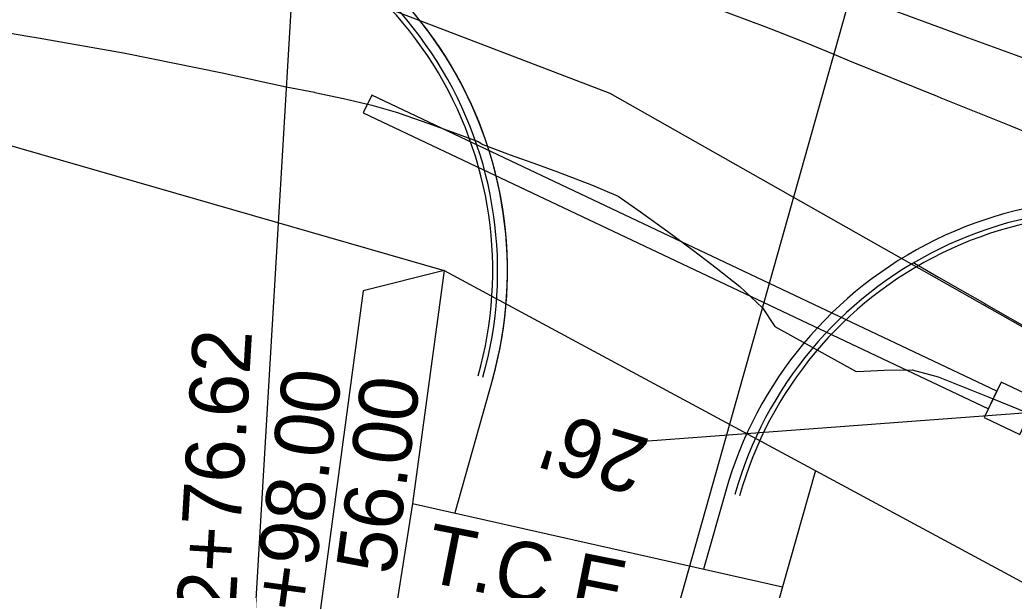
# Model space of a CAD drawing. Extents: x -70 to 701944, y -4 to 666871.
# Drawn here: x 664006.1 to 664107.6, y 656665.5 to 656723.7 of the extents above; entities that cross this region are included whole.
import ezdxf

# ---------------------------------------------------------------- set-up
doc = ezdxf.new("R2010")
doc.units = 0
for name, color, linetype in [('R_Draft', 7, 'Continuous'), ('R_Drive', 7, 'Continuous'), ('R_Horz Alg Annot', 7, 'Continuous'), ('R_No Plot', 7, 'Continuous'), ('R_Proposed Const Limits', 7, 'Continuous'), ('R_Proposed Road', 7, 'Continuous'), ('R_ROW', 7, 'Continuous'), ('R_ROW Annot', 7, 'Continuous'), ('R_Temp Easement', 7, 'Continuous'), ('R_Temp Easement Annot', 7, 'Continuous'), ('R_Water', 7, 'Continuous'), ('T_Vehicle Path Rt', 7, 'Continuous')]:
    doc.layers.add(name, color=color, linetype=linetype)

msp = doc.modelspace()

# ---------------------------------------------------------------- linework, layer by layer
at = {"layer": 'R_Draft'}
msp.add_line((664069.33, 656680.66), (664381.92, 656703.95), dxfattribs=at)
at = {"layer": 'R_Drive'}
for p, q in [((664054.43, 656687.25), (664050.52, 656673.35)), ((664078.23, 656675.84), (664075.91, 656667.62))]:
    msp.add_line(p, q, dxfattribs=at)
for centre, radius, start, end in [((664014.89, 656698.07), 41, 344.262, 80.2515), ((664014.89, 656698.07), 41, 344.4246, 80.0042), ((664014.89, 656698.07), 40, 344.262, 80.2515), ((664014.89, 656698.07), 39.5, 344.262, 80.2515), ((664014.89, 656698.07), 41, 344.262, 37.303), ((664117.6, 656664.4), 41, 67.9218, 164.262), ((664117.6, 656664.4), 40, 67.9218, 164.262), ((664117.6, 656664.4), 39.5, 67.9218, 164.262)]:
    msp.add_arc(centre, radius, start, end, dxfattribs=at)
at = {"layer": 'R_Horz Alg Annot'}
for points in [[(664035.64, 656755.67), (664028.5, 656635.88)], [(664096.31, 656745.44), (664052.79, 656591.01)]]:
    msp.add_lwpolyline(points, dxfattribs=at)
at = {"layer": 'R_No Plot'}
msp.add_lwpolyline([(664002.56, 656732.2), (664007.87, 656757.32), (664066.52, 656753.83), (664146.1, 656731.41), (664131.42, 656679.33), (664092.48, 656701.38), (664066.38, 656716.16), (664043.95, 656724.74)], close=True, dxfattribs=at)
at = {"layer": 'R_Proposed Const Limits'}
msp.add_lwpolyline([(664002, 656722.88), (664006.96, 656722.03), (664008.01, 656721.85), (664016.88, 656720.28), (664026.77, 656718.28), (664030.97, 656717.37), (664033.32, 656716.86), (664036.21, 656716.29), (664036.25, 656716.28), (664039.16, 656715.65), (664042.06, 656714.98), (664044.67, 656714.22), (664044.93, 656714.13), (664047.78, 656713.13), (664050.6, 656712.1), (664052.91, 656711.25), (664053.39, 656710.97), (664056.17, 656709.89), (664058.95, 656708.92), (664061.01, 656708.17), (664061.71, 656707.91), (664064.46, 656706.85), (664067.17, 656705.69), (664068.87, 656704.5), (664069.72, 656703.9), (664072.25, 656702.08), (664074.73, 656700.24), (664076.17, 656699.15), (664077.18, 656698.37), (664079.59, 656696.47), (664081.9, 656694.3), (664083.16, 656692.39), (664091.46, 656687.78), (664091.46, 656687.78), (664092.26, 656687.84), (664094.35, 656687.94), (664097.19, 656687.96), (664099.83, 656687.25), (664102.22, 656686.29), (664102.38, 656686.23), (664104.93, 656685.2), (664107.47, 656684.17), (664110.01, 656683.13)], dxfattribs=at)
at = {"layer": 'R_Proposed Road'}
for points in [[(664077.48, 656724.74), (664080.43, 656723.65), (664082.15, 656722.99), (664083.37, 656722.52), (664086.29, 656721.36), (664089.19, 656720.17), (664090.8, 656719.51), (664099.41, 656716.02)], [(664099.41, 656716.02), (664099.42, 656716.02), (664100.12, 656715.73), (664101.97, 656714.98), (664104.52, 656713.95), (664107.07, 656712.92), (664109.45, 656711.95)], [(664099.41, 656716.02), (664099.42, 656716.02), (664100.12, 656715.73), (664101.97, 656714.98), (664104.52, 656713.95), (664107.07, 656712.92), (664109.45, 656711.95)], [(664099.14, 656715.05), (664099.14, 656715.05)], [(664097.34, 656698.88), (664097.42, 656698.84), (664099.86, 656697.43), (664102.31, 656696.03), (664104.59, 656694.72), (664104.75, 656694.63), (664107.19, 656693.23), (664109.63, 656691.83)]]:
    msp.add_lwpolyline(points, dxfattribs=at)
at = {"layer": 'R_ROW'}
msp.add_lwpolyline([(663857.84, 656741.21), (663882.5, 656734.74), (663927.18, 656728.07), (663998.4, 656712.81), (664049.42, 656698.11), (664139.72, 656649.43), (664236.9, 656635.99), (664280.86, 656611.19), (664357.07, 656584.26)], dxfattribs=at)
at = {"layer": 'R_ROW Annot'}
for points in [[(664049.42, 656698.11), (664041.18, 656696.02), (664036.5, 656661.33)], [(664046.21, 656674.32), (664044.34, 656662.45), (664039.66, 656627.77)], [(664083.97, 656665.8), (664074.48, 656632.11)]]:
    msp.add_lwpolyline(points, dxfattribs=at)
at = {"layer": 'R_Temp Easement'}
for p, q in [((664049.42, 656698.11), (664046.21, 656674.32)), ((664087.32, 656677.68), (664083.97, 656665.8)), ((664046.21, 656674.32), (664083.97, 656665.8))]:
    msp.add_line(p, q, dxfattribs=at)
at = {"layer": 'R_Water'}
for points in [[(664042.04, 656715.99), (664041.18, 656714.18), (664104.97, 656683.99), (664105.82, 656685.79)], [(664106.25, 656686.7), (664104.54, 656683.08), (664108.16, 656681.37), (664109.87, 656684.99)]]:
    msp.add_lwpolyline(points, close=True, dxfattribs=at)
at = {"layer": 'T_Vehicle Path Rt'}
msp.add_lwpolyline([(664084.84, 656728.47), (664087.23, 656727.6), (664090.2, 656726.5), (664093.18, 656725.41), (664096.15, 656724.33), (664099.11, 656723.24), (664102.08, 656722.16), (664105.06, 656721.06), (664108.06, 656719.97), (664111.07, 656718.86), (664114.08, 656717.76), (664117.08, 656716.5), (664118.02, 656716.1)], dxfattribs=at)
msp.add_arc((664024.09, 656592.01), 158.64, 55.132, 72.0778, dxfattribs=at)

# ---------------------------------------------------------------- texts
at = {"layer": 'R_Drive'}
msp.add_text("26'", height=6, rotation=163.2312, dxfattribs=at).set_placement((664070.62, 656680.81))
at = {"layer": 'R_Horz Alg Annot'}
msp.add_text('P.C. 502+76.62', height=6, rotation=86.5915, dxfattribs=at).set_placement((664026.51, 656636))
at = {"layer": 'R_ROW Annot'}
for s, p in [('+98.00', (664035.72, 656663.04)), ('56.00', (664044.32, 656666.93))]:
    msp.add_text(s, height=6, rotation=82.3163, dxfattribs=at).set_placement(p)
at = {"layer": 'R_Temp Easement Annot'}
msp.add_text('T.C.E.', height=6, rotation=348.8054, dxfattribs=at).set_placement((664047.17, 656666.43))

doc.saveas('drawing.dxf')
